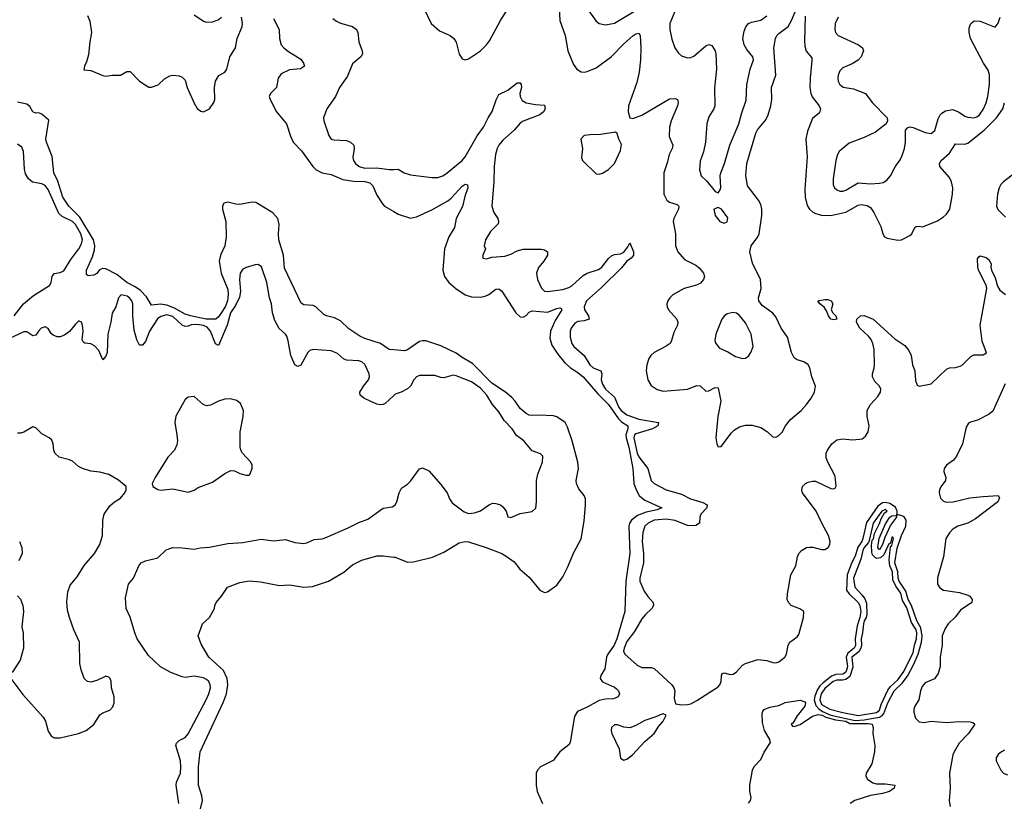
# Model space of a CAD drawing. Header units: inches. Extents: x 2134017 to 2292458, y 756222 to 916513.
# Tile 287 of 387: x 2227544 to 2234010, y 892085 to 897214. Entities that reach past the tile are written whole.
import ezdxf

# ---------------------------------------------------------------- set-up
doc = ezdxf.new("R2010")
doc.units = ezdxf.units.IN
doc.header["$MEASUREMENT"] = 0
doc.layers.add('C2829', color=7, linetype='Continuous')
doc.layers.add('C2839', color=7, linetype='Continuous')

msp = doc.modelspace()

# ---------------------------------------------------------------- linework, layer by layer
at = {"layer": 'C2829', "color": 5}
for points, elevation in [([(2227990, 897242.7), (2228004.4, 897204.4), (2228014.9, 897130), (2228004, 897070), (2227996, 896984), (2227983.1, 896936.9), (2227968.6, 896908.6), (2227966, 896886), (2228010, 896880.3), (2228090, 896847.2), (2228110, 896843.1), (2228150, 896850.6), (2228206, 896850), (2228246.3, 896873.7), (2228270, 896874.8), (2228330, 896811), (2228391.1, 896771.1), (2228410, 896771), (2228452.3, 896787.7), (2228494.8, 896825.2), (2228530, 896844.9), (2228550, 896850.7), (2228590, 896845.5), (2228610, 896838), (2228630, 896817.3), (2228643.1, 896770), (2228690, 896667.3), (2228710, 896630.7), (2228734, 896614), (2228750, 896610.4), (2228790, 896630.3), (2228818.3, 896670), (2228824.2, 896690), (2228822.2, 896770), (2228829.9, 896810.1), (2228852.2, 896847.8), (2228890, 896869.2), (2228904.1, 896890), (2228923.9, 896970), (2228959.9, 897030), (2228972.2, 897090), (2229004.3, 897170), (2229007.6, 897190), (2228999.4, 897230)], 260), ([(2228690, 897247.1), (2228750, 897204.9), (2228770, 897197.6), (2228810, 897201.3), (2228846.5, 897213.5), (2228869.3, 897230)], 280), ([(2229210, 897221.6), (2229247.4, 897150), (2229249.1, 897090), (2229261.5, 897050), (2229278.9, 897030), (2229310, 897005.5), (2229390, 896955.8), (2229408, 896930), (2229414.8, 896910), (2229388.2, 896891.8), (2229314.7, 896885.3), (2229261.2, 896858.8), (2229241.8, 896830), (2229230.3, 896770), (2229190.5, 896730), (2229182, 896710), (2229187.7, 896690), (2229229.1, 896609.1), (2229296.9, 896530), (2229321.5, 896450), (2229340.2, 896410), (2229393.6, 896353.6), (2229469, 896250), (2229490.2, 896230), (2229530, 896210.1), (2229590, 896198), (2229665.5, 896165.5), (2229735.1, 896155.1), (2229810, 896153.3), (2229842.6, 896142.6), (2229863.2, 896123.2), (2229890, 896063.7), (2229925.4, 896005.4), (2229939.5, 895990), (2230000, 895955.5)], 260), ([(2229601.1, 897221.1), (2229623.8, 897203.8), (2229650, 897192.2), (2229730.2, 897170.2), (2229756.5, 897150), (2229763.6, 897130), (2229771.3, 897070), (2229793.7, 897010), (2229795.8, 896990), (2229784.4, 896970), (2229730, 896925.1), (2229696.9, 896843.1), (2229643.1, 896770), (2229617.6, 896710), (2229561.7, 896630), (2229538, 896570), (2229541.1, 896550), (2229573.6, 896453.6), (2229590, 896430.4), (2229606, 896426), (2229690, 896422.2), (2229716.4, 896410), (2229738, 896390), (2229741.3, 896370), (2229731.8, 896310), (2229736, 896290), (2229748.4, 896270), (2229773.4, 896250), (2229810, 896240.1), (2229890, 896241.5), (2229970, 896230.3), (2230000, 896232)], 280), ([(2230000, 895048), (2229970, 895050.6), (2229912.4, 895090), (2229810, 895122.2), (2229778, 895138), (2229705.6, 895185.6), (2229650, 895238.2), (2229610, 895257.6), (2229559, 895270), (2229540.1, 895280.1), (2229488.7, 895330), (2229470, 895338), (2229410, 895342.9), (2229393, 895353), (2229282.8, 895582.8), (2229276.5, 895670), (2229245.4, 895770), (2229243.2, 895810), (2229247.9, 895870), (2229239, 895910), (2229206.4, 895946.4), (2229093.7, 896013.7), (2229070, 896015.9), (2228990, 896001.6), (2228963.1, 896003.1), (2228910, 896017.1), (2228884.9, 896010), (2228876.5, 895990), (2228876, 895970), (2228897, 895890), (2228899.1, 895790), (2228890.1, 895729.9), (2228861.7, 895670), (2228854.2, 895630), (2228866.8, 895550), (2228910, 895443.8), (2228913.2, 895410), (2228907.5, 895370), (2228892.5, 895330), (2228870, 895291.7), (2228850, 895263.7), (2228831.2, 895248.8), (2228767.3, 895250), (2228665.1, 895270), (2228630, 895281.3), (2228560.8, 895320.8), (2228510, 895341.7), (2228470, 895348.3), (2228410, 895340.4), (2228376.5, 895396.5), (2228336.9, 895436.9), (2228302.1, 895462.1), (2228247, 895490), (2228182.1, 895542.1), (2228110, 895579.8), (2228090, 895581.5), (2228067.8, 895572.2), (2228050, 895549.6), (2228030, 895538), (2227993.2, 895533.2), (2227981.5, 895541.5), (2227983, 895570), (2228021.7, 895658.3), (2228035.1, 895704.9), (2228036.4, 895730), (2228027.6, 895770), (2227938.1, 895918.1), (2227865.6, 895990), (2227827.6, 896050), (2227793.6, 896153.6), (2227768.6, 896210), (2227756.3, 896316.3), (2227719.9, 896410), (2227716.5, 896430), (2227734.7, 896554.8), (2227690, 896594.8), (2227670, 896602.4), (2227650, 896600.9), (2227630, 896609.6), (2227610, 896645.7), (2227590, 896659.8), (2227530, 896673.5)], 260), ([(2227508.4, 895270), (2227569.7, 895350), (2227634.9, 895405.1), (2227739.7, 895470), (2227751, 895489), (2227756.1, 895530), (2227770, 895549.2), (2227810, 895554.2), (2227834.4, 895565.6), (2227879.6, 895640.4), (2227932.9, 895710), (2227950, 895743.6), (2227955.8, 895770), (2227944.5, 895810), (2227910, 895869.3), (2227890, 895889.4), (2227821.9, 895921.9), (2227801.4, 895941.4), (2227730, 896099.3), (2227710, 896126.6), (2227690, 896136.3), (2227628.2, 896148.2), (2227602.6, 896170), (2227583, 896203), (2227574.3, 896234.3), (2227569.8, 896350), (2227557.3, 896377.3), (2227530, 896398.5)], 280), ([(2230000, 894747.5), (2229944.1, 894695.9), (2229930, 894688.2), (2229910, 894686.9), (2229890, 894690.7), (2229844.2, 894710), (2229803.7, 894730), (2229779.3, 894750), (2229777, 894770), (2229800.5, 894810), (2229834.7, 894850), (2229841.7, 894870), (2229839.2, 894890), (2229817.5, 894937.5), (2229810, 894951.8), (2229790, 894969.7), (2229770, 894976.4), (2229690, 894980.5), (2229670, 894989.6), (2229630, 895024.2), (2229590, 895040.5), (2229470, 895050.9), (2229450, 895043.5), (2229436.5, 895030), (2229390, 894947.3), (2229370, 894938.4), (2229350, 894949.5), (2229324.1, 895010), (2229306.8, 895106.8), (2229297.3, 895137.3), (2229289.7, 895150), (2229247.2, 895187.2), (2229220.1, 895239.9), (2229204.9, 895290), (2229197.3, 895350), (2229184.7, 895390), (2229165.7, 895490), (2229131.6, 895591.6), (2229110, 895607.8), (2229090, 895606.3), (2229030, 895587.8), (2229010, 895578), (2228991.6, 895550), (2228988.1, 895510), (2228994.2, 895430), (2228987.1, 895392.9), (2228961.4, 895338.6), (2228928, 895290), (2228906, 895210), (2228850, 895075.1), (2228830, 895087.3), (2228797, 895170), (2228775.5, 895195.5), (2228750, 895206.4), (2228707, 895213), (2228670, 895211.5), (2228650, 895202.2), (2228630, 895201.3), (2228610, 895210), (2228550, 895267.2), (2228510, 895276.6), (2228470, 895267.3), (2228448.7, 895251.3), (2228397.2, 895170), (2228370, 895103.1), (2228350, 895077.3), (2228330, 895079.1), (2228312.5, 895112.5), (2228296.5, 895176.5), (2228287, 895270), (2228285.8, 895350), (2228279.8, 895370), (2228265.1, 895390), (2228250, 895399.3), (2228210.4, 895409.6), (2228192.2, 895390), (2228175.3, 895330), (2228151.6, 895288.4), (2228142.7, 895230), (2228122.8, 895150), (2228117.8, 895030), (2228110, 895005.1), (2228090, 894982.7), (2228062.9, 895042.9), (2228034.2, 895074.2), (2228010, 895086.6), (2227971.9, 895091.9), (2227960, 895100), (2227953.6, 895113.6), (2227959.8, 895170), (2227956.3, 895210), (2227950, 895229), (2227934.8, 895234.8), (2227930, 895235.1), (2227910, 895215.1), (2227871.9, 895168.1), (2227837, 895143), (2227810, 895132.2), (2227790, 895132.2), (2227763.6, 895143.6), (2227750, 895155.1), (2227730, 895187.8), (2227710, 895198.7), (2227685.8, 895190), (2227666.7, 895170), (2227650, 895143.1), (2227630, 895139.4), (2227590, 895165.9), (2227570, 895166.1), (2227410, 895091.3)], 280), ([(2227486, 892890), (2227565.1, 892785.1), (2227698, 892638), (2227712.2, 892610), (2227730, 892544.7), (2227750, 892514.8), (2227770, 892502), (2227810, 892500.5), (2227930, 892530.4), (2227981.2, 892550), (2228031, 892589), (2228070, 892652.7), (2228090, 892666), (2228136.3, 892683.7), (2228154.7, 892705.3), (2228165.1, 892730), (2228164.2, 892770), (2228146, 892830), (2228145.1, 892870), (2228138.7, 892890), (2228130, 892899.6), (2228110, 892905.1), (2228050, 892876.8), (2228010, 892866), (2227990, 892871.2), (2227970, 892889.6), (2227963.2, 892903.2), (2227947, 892947), (2227937.9, 892990), (2227936.8, 893130), (2227898.7, 893210), (2227870.5, 893290), (2227858.4, 893338.4), (2227853.4, 893393.4), (2227859.9, 893460.1), (2227876.3, 893503.7), (2227921.3, 893558.7), (2227966.9, 893633.1), (2228034.9, 893710), (2228069.8, 893770), (2228087.2, 893830), (2228089.6, 893930), (2228097.6, 893970), (2228136, 894024), (2228166.6, 894050), (2228206, 894074), (2228234.5, 894110), (2228242.7, 894130), (2228244, 894150), (2228193, 894193), (2228128.7, 894230), (2228070, 894245.6), (2228010, 894251.8), (2227955.3, 894270), (2227930, 894282.7), (2227890, 894316), (2227870, 894326.6), (2227802.5, 894342.5), (2227773.6, 894370), (2227767, 894390), (2227764.5, 894430), (2227754.2, 894454.1), (2227737.2, 894470), (2227690, 894497), (2227650, 894535.1), (2227630, 894542), (2227570, 894507.8), (2227550, 894500.5), (2227530, 894500.5)], 320), ([(2228588.6, 892070), (2228571.8, 892190), (2228573.3, 892210), (2228599, 892270), (2228602.4, 892310), (2228600.2, 892350), (2228569.9, 892450), (2228572.7, 892467.3), (2228590, 892483), (2228630, 892503), (2228650, 892526.9), (2228769.3, 892750), (2228786.9, 892790), (2228796.5, 892830), (2228795, 892850), (2228785.5, 892870), (2228770, 892884.8), (2228750, 892895.4), (2228690, 892906.5), (2228630, 892896.5), (2228610, 892900.6), (2228535.6, 892930), (2228468.4, 892968.4), (2228390, 893042.4), (2228316.1, 893150), (2228299.3, 893190), (2228270, 893293.2), (2228243.6, 893350), (2228239.1, 893420.9), (2228258.4, 893510), (2228291.3, 893550), (2228325.1, 893630), (2228340.9, 893650), (2228370, 893662.6), (2228450, 893682.7), (2228505.3, 893734.7), (2228550, 893751.1), (2228610, 893749.3), (2228690, 893738.7), (2228730, 893747.3), (2228790, 893752), (2228910, 893777.6), (2229010, 893782.7), (2229130, 893805.8), (2229210, 893793.8), (2229290, 893802.3), (2229350, 893782.3), (2229410, 893776.9), (2229430, 893780.3), (2229477, 893803), (2229530, 893807.7), (2229550, 893813.8), (2229701.5, 893878.5), (2229770, 893915.2), (2229830, 893936.9), (2229930, 894008.7), (2229990, 894018), (2230000, 894024.3)], 280), ([(2227542.8, 893790), (2227557.3, 893750), (2227559.1, 893710), (2227537.7, 893662.3)], 320), ([(2228723.6, 892010), (2228744.6, 892090), (2228740.4, 892120.4), (2228718.7, 892190), (2228717.5, 892310), (2228729.8, 892410), (2228883.2, 892736.8), (2228901.3, 892790), (2228909.9, 892850.1), (2228905.5, 892890), (2228882.5, 892942.5), (2228786, 893030), (2228735.9, 893115.9), (2228716, 893170), (2228745.2, 893250), (2228789.3, 893290.7), (2228824, 893350), (2228825.2, 893370), (2228834, 893390), (2228868.7, 893430), (2228908.7, 893490), (2228990, 893520.7), (2229050, 893530.8), (2229125.8, 893525.8), (2229250, 893502), (2229315.5, 893504.5), (2229410.4, 893490.3), (2229466.5, 893493.5), (2229571.1, 893528.9), (2229671.4, 893588.6), (2229730, 893636.3), (2229790, 893667.7), (2229890, 893694.9), (2229930, 893696.3), (2230000, 893688)], 260), ([(2227530, 893434), (2227550, 893410.8), (2227565.5, 893370), (2227567.7, 893330), (2227558, 893230), (2227567.5, 893187.5), (2227568, 893090), (2227547.7, 893010), (2227494.8, 892930)], 320)]:
    msp.add_lwpolyline(points, dxfattribs=dict(at, elevation=elevation))
at = {"layer": 'C2829', "color": 5, "elevation": 320}
msp.add_lwpolyline([(2228690, 894740.5), (2228650, 894737.6), (2228630, 894720.9), (2228570, 894612.3), (2228562, 894570), (2228576.5, 894490), (2228580.3, 894450), (2228576.7, 894423.3), (2228559.5, 894390), (2228517.1, 894342.9), (2228433.4, 894210), (2228414.8, 894170), (2228418.8, 894150), (2228450.3, 894130.3), (2228470, 894126), (2228550, 894136.5), (2228650, 894114.6), (2228690, 894127.6), (2228716.4, 894143.6), (2228810, 894179.7), (2228890, 894236.5), (2228930, 894255.8), (2228954.7, 894254.7), (2228990, 894237.1), (2229030, 894225.5), (2229050, 894224.9), (2229056, 894230), (2229069.6, 894270), (2229071.1, 894290), (2229061.3, 894310), (2229008, 894370), (2228996.9, 894390), (2228992.2, 894410), (2228992.4, 894510), (2229012, 894610), (2229012.4, 894650), (2228994.6, 894694.6), (2228970, 894714.5), (2228926.7, 894726.7), (2228890, 894724.4), (2228850, 894711.2), (2228796.5, 894683.5), (2228770, 894680.7), (2228747.9, 894687.9)], close=True, dxfattribs=at)
at = {"layer": 'C2839', "color": 5}
for points, elevation in [([(2231879.7, 897350), (2231813.7, 897190), (2231813.7, 897150), (2231826.4, 897086.4), (2231846.4, 897030), (2231870, 896994.8), (2231890, 896977.3), (2231930, 896964.4), (2231950, 896967), (2231970, 896976), (2232050, 897042), (2232070, 897052.4), (2232090, 897045.5), (2232110, 897010.6), (2232114.4, 896990), (2232118.6, 896890), (2232106.3, 896766.3), (2232108.5, 896650), (2232102.4, 896630), (2232070, 896577.2), (2232057, 896530), (2232047.4, 896410), (2232033.8, 896346.2), (2232013.3, 896286.7), (2232007.2, 896230), (2232019.5, 896190), (2232055.2, 896155.2), (2232110, 896086), (2232130, 896078), (2232143.2, 896096.8), (2232147.3, 896112.7), (2232144.2, 896190), (2232147.8, 896210), (2232173.1, 896270), (2232207.2, 896390), (2232266.2, 896530), (2232283.7, 896596.3), (2232314.6, 896685.4), (2232319.8, 896790), (2232340.3, 896890), (2232362.4, 896950), (2232358.7, 896970), (2232318.2, 897018.2), (2232301.5, 897050), (2232293.6, 897090), (2232301, 897139), (2232311.7, 897168.3), (2232330, 897188.7), (2232350, 897198.9), (2232410, 897211.6), (2232450, 897239.6)], 340), ([(2230195.4, 897295.4), (2230246.3, 897190), (2230300.9, 897140.9), (2230370, 897110.3), (2230394.9, 897090), (2230410, 897066), (2230428.8, 896988.8), (2230450, 896957.3), (2230470, 896950.5), (2230490, 896956.4), (2230570, 897009), (2230610, 897048.9), (2230630, 897075.8), (2230700.8, 897210), (2230751.8, 897288.2)], 320), ([(2231086.1, 897290), (2231090.2, 897210), (2231125.2, 897110), (2231142.6, 897010), (2231181.3, 896921.3), (2231203.1, 896890), (2231230, 896873.1), (2231250, 896870.3), (2231270, 896873.8), (2231330, 896898.8), (2231427.6, 896970), (2231510, 897056.2), (2231570, 897108.9), (2231590, 897121.7), (2231610, 897124.9), (2231618, 897110), (2231622.9, 897030), (2231620.7, 896950), (2231612.2, 896870), (2231597, 896803), (2231540.9, 896650), (2231539.5, 896610), (2231550, 896571.3), (2231570, 896564.9), (2231630, 896587.6), (2231810, 896694), (2231850, 896697.4), (2231863, 896690), (2231868.7, 896670), (2231863.6, 896650), (2231821.1, 896550), (2231810.9, 896509.1), (2231808.8, 896448.8), (2231833.4, 896390), (2231829.3, 896370), (2231808.8, 896330), (2231798.3, 896281.8), (2231774.7, 896210), (2231774.7, 896070), (2231792.8, 896030), (2231810, 896017.5), (2231860.5, 896000.5), (2231871.4, 895990), (2231870.2, 895970), (2231839.7, 895910), (2231835.9, 895890), (2231850.2, 895810), (2231851.2, 895730), (2231865, 895690), (2231910, 895640.8), (2231983.7, 895603.7), (2232006.3, 895586.3), (2232035.3, 895550), (2232040.3, 895530), (2232034.3, 895510), (2232013.8, 895486.2), (2231987.5, 895472.5), (2231907, 895450), (2231832.1, 895407.9), (2231812.4, 895390), (2231800.4, 895370), (2231794, 895350), (2231794.9, 895330), (2231804.2, 895310), (2231858.9, 895250), (2231866.5, 895230), (2231863.9, 895210), (2231838.4, 895161.6), (2231824.2, 895110), (2231814.3, 895090), (2231788.8, 895071.2), (2231710, 895029.8), (2231687.6, 895010), (2231674.9, 894990), (2231662.2, 894950), (2231657.6, 894910), (2231669.1, 894850), (2231690, 894813.1), (2231730, 894786.4), (2231770, 894777.1), (2231929.9, 894790.1), (2231990, 894813.7), (2232012.1, 894812.1), (2232050, 894777.4), (2232070, 894779.1), (2232110, 894800.3), (2232130, 894799.3), (2232147.9, 894710), (2232128.8, 894610), (2232116, 894470), (2232121.3, 894430), (2232130, 894410.8), (2232150, 894413.4), (2232217.3, 894502.7), (2232237.8, 894522.2), (2232270, 894541.4), (2232310, 894552.8), (2232353.7, 894553.7), (2232410, 894538.7), (2232454, 894510), (2232490, 894477.3), (2232510, 894474), (2232530, 894484.9), (2232550, 894507.3), (2232573.7, 894550), (2232604.7, 894590), (2232675, 894650), (2232710, 894688), (2232742, 894730), (2232763.5, 894770), (2232769.7, 894810), (2232746.6, 894870), (2232732.8, 894930), (2232722.4, 894950), (2232692.3, 894970), (2232650, 894981.4), (2232630, 894995.4), (2232611.6, 895030), (2232585.1, 895130), (2232544.2, 895190), (2232510, 895264.7), (2232488.6, 895288.6), (2232418.6, 895338.6), (2232398, 895370), (2232395, 895390), (2232412.3, 895450), (2232408.9, 895508.9), (2232356, 895616), (2232338.3, 895690), (2232346.5, 895730), (2232391.7, 895788.3), (2232400.5, 895810), (2232418, 895930), (2232417.4, 895970), (2232410, 896000.5), (2232394.7, 896030), (2232323.1, 896123.1), (2232311.6, 896191.6), (2232319.4, 896270), (2232377.5, 896470), (2232389.2, 896490.8), (2232442.9, 896557.1), (2232458.2, 896590), (2232476.9, 896650), (2232483.2, 896690), (2232481.5, 896770), (2232509, 896850), (2232496.7, 897030), (2232506.3, 897090), (2232516.4, 897110), (2232530, 897124.4), (2232589.4, 897170.6), (2232611.3, 897208.7), (2232647.3, 897292.7)], 320), ([(2231268.9, 897290), (2231330, 897204.9), (2231350, 897188.4), (2231390, 897180.9), (2231450, 897191.2), (2231580.4, 897270)], 340), ([(2232702.5, 897237.4), (2232696.4, 897076.4), (2232699.8, 897039.8), (2232708.4, 897008.4), (2232745.1, 896965.1), (2232746.7, 896946.7), (2232734.2, 896830), (2232733.2, 896770), (2232738, 896730), (2232747.6, 896707.6), (2232793.8, 896650), (2232803.2, 896630), (2232796, 896604), (2232750, 896565.2), (2232716.3, 896483.7), (2232705.7, 896430), (2232715.3, 896315.2), (2232700.6, 896099.4), (2232702.2, 896050), (2232715.5, 895995.5), (2232730.7, 895970.7), (2232750, 895954), (2232770, 895942.7), (2232810, 895931.7), (2232870, 895928.9), (2232969, 895951), (2233050, 895996.5), (2233070, 896001.6), (2233110, 895995.8), (2233130, 895981.7), (2233152.2, 895950), (2233198.2, 895858.2), (2233212.2, 895810), (2233223, 895790), (2233240.7, 895780.7), (2233310, 895767.7), (2233335.3, 895770), (2233390, 895797.1), (2233401.6, 895810), (2233421.3, 895850), (2233430, 895856.5), (2233450, 895858.5), (2233470, 895854.3), (2233490, 895860.9), (2233570, 895894.4), (2233610, 895920.7), (2233630, 895938.2), (2233650.9, 895970), (2233670.4, 896070), (2233672.1, 896110), (2233662.7, 896150), (2233650, 896178.3), (2233587.2, 896250), (2233583.5, 896270), (2233594.5, 896290), (2233650, 896337.5), (2233690, 896400.7), (2233750, 896397.2), (2233770, 896403.6), (2233877.8, 896490), (2233959, 896570), (2234000.4, 896630), (2234011.4, 896668.6)], 320), ([(2232919.3, 897230), (2232899.5, 897190), (2232897, 897150), (2232900.3, 897130), (2232918.4, 897110), (2233052.7, 897050), (2233078.7, 897030), (2233084.2, 897010), (2233070.3, 896970), (2233050.9, 896949.1), (2233010, 896923.9), (2232950, 896898.9), (2232930, 896879.5), (2232918, 896850), (2232916.5, 896830), (2232918.7, 896810), (2232928.7, 896790), (2232951.6, 896771.5), (2233020, 896760), (2233098.4, 896730), (2233141.3, 896670), (2233239.3, 896570), (2233242.4, 896550), (2233232.7, 896530), (2233164.6, 896475.4), (2233090, 896441.1), (2232990, 896404.7), (2232925.3, 896350), (2232913.4, 896330), (2232903.2, 896290), (2232885.5, 896170), (2232885.5, 896130), (2232894.4, 896110), (2232910, 896097), (2232930, 896089.1), (2232950, 896089.2), (2232970, 896095.5), (2233050, 896143), (2233130, 896136.6), (2233190, 896141.8), (2233214.2, 896145.8), (2233238.9, 896161.1), (2233262.7, 896190), (2233292, 896248), (2233325.3, 896294.7), (2233337.9, 896322.1), (2233354, 896370), (2233361, 896410), (2233360.5, 896490), (2233374.3, 896505.7), (2233390, 896510.3), (2233410, 896506.3), (2233490, 896473.1), (2233530, 896467), (2233552.7, 896487.3), (2233575.8, 896564.2), (2233588.2, 896590), (2233598.3, 896601.7), (2233623.2, 896616.8), (2233670, 896624.7), (2233708.6, 896608.6), (2233750, 896581.1), (2233770, 896573.7), (2233810, 896570.4), (2233830, 896577), (2233845.6, 896590), (2233870, 896624.4), (2233890, 896668.2), (2233902.2, 896710), (2233912.2, 896790), (2233912.8, 896852.8), (2233903.5, 896883.5), (2233873, 896930), (2233787.3, 897090), (2233778, 897130), (2233778.6, 897161.4), (2233789, 897190), (2233812.7, 897207.3), (2233850, 897203.8), (2233950, 897166), (2233970, 897191.3), (2233982.4, 897230)], 340), ([(2230000, 896232), (2230030, 896233.7), (2230069.2, 896209.2), (2230110, 896195.2), (2230250, 896178), (2230290, 896177.6), (2230322.9, 896190), (2230350, 896209), (2230450, 896289.4), (2230470, 896314.2), (2230547.7, 896452.3), (2230590, 896508), (2230619.1, 896570), (2230647.2, 896612.8), (2230671.8, 896688.2), (2230690, 896723), (2230750, 896752), (2230810, 896799.2), (2230830, 896799.6), (2230837.6, 896790), (2230839.7, 896770), (2230827.4, 896730), (2230830.2, 896710), (2230844, 896684), (2230870, 896669.2), (2230930, 896658.2), (2230990, 896653.4), (2230994, 896630), (2230984.2, 896610), (2230958.6, 896590), (2230851.1, 896548.9), (2230830, 896534.4), (2230791.2, 896488.8), (2230717, 896423), (2230690.1, 896390), (2230679.9, 896370), (2230667.7, 896330), (2230658.5, 896250), (2230657.1, 896150), (2230643.6, 895990), (2230656.9, 895950), (2230683.1, 895910), (2230688.2, 895890), (2230686.2, 895873.8), (2230636.2, 895823.8), (2230601.6, 895770), (2230594, 895730), (2230602.8, 895710), (2230584.7, 895670), (2230584.7, 895650), (2230610, 895644), (2230645.1, 895654.9), (2230730, 895663.5), (2230770, 895676.2), (2230810, 895697.7), (2230850, 895708.7), (2230968, 895708), (2230990, 895703.1), (2231010.4, 895690), (2231010.3, 895670), (2230985, 895630), (2230950, 895588), (2230936.5, 895550), (2230944.1, 895510), (2230970, 895452), (2230990, 895432.9), (2231010, 895431.3), (2231110, 895443.5), (2231150, 895455.9), (2231170, 895468.7), (2231244.3, 895535.7), (2231270, 895550.1), (2231344.1, 895575.9), (2231366.8, 895590), (2231410, 895647.1), (2231430, 895665.6), (2231450, 895672.9), (2231490, 895677.6), (2231510.7, 895689.3), (2231537.4, 895722.6), (2231550.3, 895750), (2231574, 895690), (2231574.4, 895670), (2231570, 895662.4), (2231560.3, 895650), (2231530.2, 895629.8), (2231495.1, 895584.9), (2231363.6, 895456.4), (2231266, 895370), (2231250.9, 895330), (2231253.8, 895310), (2231278.5, 895270), (2231282.4, 895250), (2231250, 895238.3), (2231210, 895233.4), (2231190, 895221.7), (2231165.8, 895190), (2231158.2, 895170), (2231158.9, 895130), (2231170.2, 895090), (2231183.5, 895070), (2231249.6, 895009.6), (2231288.5, 894948.5), (2231310.1, 894930.1), (2231359.2, 894910), (2231366.4, 894890), (2231362.7, 894850), (2231370, 894821.8), (2231391.1, 894790), (2231450, 894736.4), (2231479.1, 894670), (2231493.3, 894650), (2231530, 894621.1), (2231610, 894593.2), (2231739.6, 894570), (2231734.8, 894550), (2231698.8, 894530), (2231590, 894497.3), (2231581.2, 894490), (2231577.5, 894470), (2231597.7, 894370), (2231610, 894344.5), (2231668.8, 894270), (2231690.2, 894190), (2231710.3, 894170), (2231790, 894128.6), (2231890, 894100.9), (2231949.3, 894069.3), (2232030, 894044.8), (2232059, 894030), (2232056.3, 894010), (2232017.8, 893970), (2232009.4, 893950), (2232007.4, 893910), (2231984.4, 893895.6), (2231967.4, 893892.6), (2231930, 893895.6), (2231848.7, 893928.7), (2231790, 893936.5), (2231711.1, 893928.9), (2231670.2, 893910), (2231648.9, 893890), (2231635.4, 893850), (2231630.5, 893790), (2231640.1, 893710), (2231639.9, 893650), (2231616.1, 893550), (2231616.4, 893530), (2231644.2, 893464.2), (2231668.5, 893428.5), (2231703.5, 893390), (2231706.4, 893370), (2231695.6, 893350), (2231652.9, 893310), (2231630, 893281.4), (2231580.2, 893199.8), (2231530, 893133.7), (2231512.5, 893090), (2231509.5, 893069.5), (2231517.8, 893050), (2231597.7, 892977.7), (2231630, 892963.2), (2231690, 892962), (2231710, 892957.2), (2231827.2, 892850), (2231840.3, 892830), (2231845.3, 892810), (2231842.3, 892762.3), (2231850, 892724.7), (2231890, 892717.3), (2231930, 892720.5), (2231950, 892724.9), (2231990, 892745.5), (2232130, 892837.1), (2232141.6, 892850), (2232149.7, 892870), (2232151.5, 892908.5), (2232157.5, 892922.5), (2232170, 892928.2), (2232210, 892916.9), (2232230, 892920.2), (2232250, 892934.3), (2232290, 892979), (2232309.9, 892990.1), (2232390, 893015.5), (2232449.1, 893009.1), (2232490, 892995.3), (2232510, 892993.7), (2232530, 893000.3), (2232567.8, 893030), (2232579.7, 893050), (2232591.3, 893108.7), (2232600.9, 893130), (2232650, 893164.9), (2232660.1, 893179.9), (2232691.9, 893291.9), (2232692.3, 893330), (2232666.9, 893346.9), (2232609.4, 893370), (2232592.3, 893390), (2232584.5, 893410), (2232586.8, 893446.8), (2232608, 893570), (2232639.7, 893630), (2232650.9, 893690), (2232660.4, 893710), (2232678.3, 893730), (2232710, 893750.2), (2232730, 893753.6), (2232752.1, 893752.1), (2232810, 893736.4), (2232830, 893736.3), (2232853.2, 893750), (2232863.7, 893770), (2232867, 893790), (2232855.1, 893830), (2232810.9, 893910), (2232773.6, 893990), (2232684, 894110), (2232679.7, 894130), (2232685.1, 894150), (2232704.5, 894170), (2232721.4, 894178.6), (2232750, 894186), (2232770, 894185.7), (2232870, 894138.4), (2232890, 894136.3), (2232899.1, 894140.9), (2232906.3, 894153.7), (2232898.2, 894218.2), (2232849.7, 894310), (2232839.4, 894339.4), (2232840.5, 894370), (2232848.2, 894390), (2232876.3, 894430), (2232910, 894456), (2232950, 894462.6), (2233010, 894457), (2233058.7, 894461.3), (2233075.3, 894464.7), (2233098.6, 894481.4), (2233115.1, 894510), (2233123, 894550), (2233109.7, 894610), (2233109.7, 894650), (2233131.2, 894690), (2233179, 894741), (2233195.8, 894770), (2233199.1, 894790), (2233189.8, 894810), (2233159.8, 894839.8), (2233144.9, 894870), (2233143.8, 894890), (2233155.6, 894930), (2233156.7, 894950), (2233154.4, 895050), (2233145.4, 895090), (2233134.7, 895114.7), (2233117.8, 895137.7), (2233061.5, 895190), (2233039.8, 895230), (2233040.2, 895250), (2233065.7, 895270), (2233090, 895272), (2233148.8, 895250), (2233290, 895119.1), (2233356.8, 895076.8), (2233382.6, 895042.6), (2233397.1, 895010), (2233405.8, 894950), (2233423.1, 894910), (2233426.7, 894846.7), (2233436.4, 894816.4), (2233450, 894808.2), (2233530, 894824.8), (2233630, 894920.2), (2233650, 894929.1), (2233690, 894931.2), (2233719.2, 894940.8), (2233734, 894950), (2233790, 895004.2), (2233810, 895014.9), (2233870, 895015.5), (2233892.8, 895027.2), (2233864.6, 895104.6), (2233850.5, 895210), (2233895, 895450), (2233891.2, 895471.2), (2233840.7, 895570), (2233835.1, 895590), (2233834.6, 895645.4), (2233841.2, 895658.8), (2233850, 895664.7), (2233890, 895653.4), (2233910, 895638.7), (2233924.2, 895610), (2233921.1, 895590), (2233924.6, 895570), (2233950, 895521.3), (2233965.3, 895465.3), (2233980.2, 895440.2), (2234017.8, 895410)], 280), ([(2234110, 896230.7), (2234003.9, 896150), (2233987.3, 896132.7), (2233975.9, 896110), (2233964.7, 896070), (2233958.9, 895990), (2233967.7, 895967.7), (2234017.3, 895917.3)], 320), ([(2230000, 895955.5), (2230030, 895938.4), (2230110, 895910.8), (2230150, 895920.7), (2230250, 895965.7), (2230355.1, 896024.9), (2230377.4, 896042.6), (2230450, 896122.4), (2230470, 896134), (2230484.7, 896130), (2230487.7, 896110), (2230466.2, 896053.8), (2230450.8, 895989.2), (2230411.1, 895910), (2230399.2, 895850), (2230362.7, 895790), (2230332.5, 895710), (2230322.2, 895570), (2230332.9, 895530), (2230362.4, 895490), (2230408, 895450), (2230469.2, 895409.2), (2230510, 895396.6), (2230570, 895393.9), (2230601, 895399), (2230623.5, 895410), (2230670, 895445.2), (2230690, 895448.5), (2230710, 895433.4), (2230802.3, 895290), (2230830, 895263.6), (2230850, 895262.3), (2230870, 895274), (2230890, 895295.3), (2230910, 895304.4), (2231010, 895295.9), (2231070, 895319.3), (2231090, 895323.6), (2231098.5, 895318.5), (2231104.6, 895310), (2231060.4, 895239.6), (2231030.1, 895170), (2231025.3, 895125.3), (2231039.1, 895079.1), (2231078.3, 895018.3), (2231122.6, 894962.6), (2231160.2, 894930), (2231210, 894898.8), (2231244.1, 894870), (2231339.9, 894759.9), (2231409.6, 894690), (2231475.1, 894595.1), (2231495.6, 894575.6), (2231536.6, 894550), (2231537.2, 894530), (2231524.4, 894490), (2231526.6, 894470), (2231543.9, 894410), (2231570.5, 894270), (2231577.1, 894170), (2231591.6, 894130), (2231611.7, 894091.6), (2231630, 894075.6), (2231650, 894062), (2231760.3, 894010), (2231730, 893996.8), (2231657.5, 893982.5), (2231600.1, 893959.9), (2231560.9, 893930), (2231548.6, 893910), (2231543.3, 893890), (2231551.5, 893710), (2231525.1, 893530), (2231517.1, 893330), (2231465.6, 893150), (2231448.6, 893110), (2231405.7, 893050), (2231396.2, 893030), (2231386.1, 892953.9), (2231360.3, 892910), (2231355.3, 892890), (2231370, 892869.2), (2231450, 892834), (2231463.7, 892823.7), (2231476.4, 892810), (2231481.6, 892790), (2231473.4, 892770), (2231443.4, 892756.6), (2231390, 892755.4), (2231350, 892746.8), (2231270, 892702.7), (2231206, 892674), (2231191.2, 892650), (2231185.4, 892630), (2231158.5, 892470), (2231150, 892455.6), (2231091.7, 892410), (2231046.8, 892353.2), (2230963.2, 892310), (2230943.5, 892290), (2230934.8, 892270), (2230935.6, 892190), (2230942.6, 892150), (2230976.9, 892070)], 260), ([(2230000, 893688), (2230010, 893686.8), (2230090, 893654), (2230130, 893655.5), (2230253.8, 893686.2), (2230330, 893719.1), (2230430, 893780.5), (2230470, 893790.4), (2230490, 893788.4), (2230606, 893750), (2230710, 893710.4), (2230744, 893690), (2230790, 893657.1), (2230829.2, 893609.2), (2230890, 893556.4), (2230959.3, 893470), (2230990, 893456), (2231010, 893460.2), (2231070, 893503.6), (2231110, 893557.4), (2231141.1, 893618.9), (2231182.4, 893717.6), (2231230, 893808), (2231250, 893922.8), (2231260.2, 894030), (2231258.8, 894070), (2231250.9, 894090.9), (2231216.5, 894136.5), (2231199.3, 894170), (2231198, 894190), (2231212.9, 894270), (2231209.2, 894310), (2231171, 894451), (2231141.1, 894541.1), (2231126, 894570), (2231070, 894607.5), (2231050, 894614.4), (2230950, 894618.5), (2230910, 894615.8), (2230890, 894619.8), (2230870, 894630.6), (2230830, 894662.8), (2230798, 894710), (2230775.2, 894735.2), (2230734, 894770), (2230644.3, 894830), (2230517.6, 894957.6), (2230450, 894996.3), (2230410, 895025), (2230310, 895074), (2230210, 895105.8), (2230190, 895106.8), (2230170, 895101.4), (2230090, 895047.7), (2230070, 895042), (2230000, 895048)], 260), ([(2230000, 894024.3), (2230009.7, 894030.3), (2230020.5, 894050), (2230035.8, 894110), (2230050, 894139.1), (2230090, 894166), (2230110, 894185.5), (2230170, 894267.7), (2230190, 894273), (2230230, 894252.7), (2230310, 894163.8), (2230350.2, 894110.2), (2230365.7, 894070), (2230383.5, 894043.5), (2230463.5, 893983.5), (2230490, 893974.6), (2230530, 893976.9), (2230570, 893990.3), (2230630, 894033.4), (2230650, 894040.9), (2230670, 894039.6), (2230700.5, 894030), (2230717.5, 894017.5), (2230738.4, 893990), (2230750, 893951.3), (2230770, 893948), (2230830, 893974.4), (2230910, 893986.4), (2230932.1, 894007.9), (2230938.5, 894050), (2230936.9, 894190), (2230947.2, 894232.8), (2230976.2, 894310), (2230979.3, 894350), (2230964.5, 894364.5), (2230910, 894385.1), (2230853.3, 894450), (2230805.4, 894485.4), (2230778.5, 894530), (2230724.7, 894584.7), (2230690, 894640.5), (2230648.7, 894688.7), (2230611.1, 894750), (2230570, 894796.2), (2230510, 894837.6), (2230410, 894877.2), (2230390, 894882), (2230330, 894864.8), (2230310, 894866), (2230270, 894879.1), (2230170, 894879.7), (2230150, 894869.7), (2230131.7, 894850), (2230110.1, 894809.9), (2230090, 894792.8), (2230049.3, 894770.7), (2230010, 894756.8), (2230000, 894747.5)], 280), ([(2234014.9, 894825.1), (2233935, 894645), (2233910, 894625.8), (2233834.2, 894585.8), (2233786.7, 894573.3), (2233774.2, 894565.8), (2233760, 894540), (2233735.5, 894430), (2233694.7, 894350), (2233675.4, 894324.6), (2233630.4, 894290), (2233614.9, 894270), (2233612.7, 894250), (2233624.9, 894210), (2233622.8, 894190), (2233592.1, 894147.9), (2233584.4, 894130), (2233581.3, 894110), (2233590, 894074.8), (2233610, 894054.4), (2233630, 894046.9), (2233674, 894050), (2233783.5, 894076.5), (2233870, 894085.5), (2233970, 894091.5), (2233977.5, 894077.5), (2233967.2, 894050), (2233821.3, 893938.7), (2233770, 893910.5), (2233703.7, 893890), (2233672.6, 893870), (2233650, 893847.3), (2233626, 893810), (2233609.3, 893690), (2233571.3, 893551.3), (2233570.2, 893510), (2233585.1, 893485.1), (2233610, 893471.3), (2233715.2, 893455.2), (2233770, 893437.3), (2233782.4, 893430), (2233798.7, 893410), (2233795.8, 893390), (2233721.5, 893338.5), (2233685.9, 893294.1), (2233641.8, 893250), (2233620.8, 893219.3), (2233602.6, 893170), (2233600.9, 893110), (2233589.3, 893030), (2233589.3, 892970), (2233576.3, 892923.7), (2233551.2, 892888.8), (2233490, 892862), (2233470, 892838.4), (2233459.6, 892810), (2233448.2, 892751.8), (2233423.1, 892710), (2233416.4, 892690), (2233414.9, 892670), (2233426.4, 892630), (2233450, 892606.7), (2233482.3, 892602.3), (2233530, 892610.2), (2233630, 892601.8), (2233710, 892608.3), (2233785.7, 892605.7), (2233802.9, 892602.9), (2233817, 892590), (2233774.1, 892530), (2233714.2, 892465.8), (2233679.4, 892410), (2233672.1, 892390), (2233650.1, 892270), (2233653.7, 892170), (2233647.6, 892087.6), (2233654.9, 892050)], 280), ([(2232330, 892072.2), (2232343.7, 892090), (2232347.5, 892110), (2232338.6, 892150), (2232338, 892190), (2232356, 892290), (2232366.8, 892313.2), (2232410, 892358.9), (2232432.6, 892407.4), (2232474, 892470), (2232470.7, 892490), (2232435.3, 892550), (2232422, 892602), (2232419.2, 892660.8), (2232423.3, 892676.7), (2232431.9, 892688.1), (2232470, 892702.4), (2232530, 892714), (2232570, 892734), (2232670, 892747.9), (2232698.6, 892738.6), (2232704.9, 892730), (2232699.6, 892710), (2232650, 892646.3), (2232621.8, 892598.2), (2232610.6, 892590), (2232618.8, 892578.8), (2232630, 892576.4), (2232670, 892588.4), (2232750, 892644.2), (2232786.5, 892653.5), (2232813.6, 892650), (2232837.6, 892637.6), (2232900.5, 892620.5), (2232968, 892610), (2232996, 892596), (2233116, 892596), (2233142, 892590), (2233147.9, 892570), (2233146.5, 892530), (2233158.7, 892450), (2233156.8, 892410), (2233139.1, 892330), (2233103.1, 892270), (2233101.3, 892250), (2233112, 892230), (2233145.2, 892205.2), (2233170, 892198.6), (2233230, 892198.9), (2233290, 892190.5), (2233286.8, 892170), (2233254.8, 892150), (2233210, 892135.3), (2233130, 892123), (2233027.7, 892090), (2232996.3, 892070)], 260), ([(2234010, 892420.4), (2233990.5, 892410), (2233970, 892391.5), (2233956.4, 892370), (2233956.4, 892350), (2233987.6, 892290), (2234005.3, 892270), (2234030, 892258.9)], 320)]:
    msp.add_lwpolyline(points, dxfattribs=dict(at, elevation=elevation))
for points, elevation in [([(2231455.6, 896475.6), (2231358.3, 896461.7), (2231290, 896459.7), (2231250, 896453.6), (2231228, 896430), (2231238.7, 896370), (2231233.4, 896310), (2231240.7, 896290), (2231330, 896202), (2231350, 896200.5), (2231370, 896208.2), (2231410, 896230.4), (2231449.7, 896270), (2231490, 896354.8), (2231495.7, 896395.7), (2231478, 896430), (2231467.2, 896467.2)], 320), ([(2232130, 895981.2), (2232102, 895970), (2232110.8, 895930), (2232141, 895890), (2232170, 895879.1), (2232190, 895887.3), (2232193.8, 895913.8), (2232151.8, 895971.8)], 340), ([(2232890, 895243.9), (2232869.8, 895250), (2232855.1, 895270), (2232843, 895303), (2232827.4, 895327.4), (2232797.2, 895350), (2232786, 895370), (2232830, 895379.1), (2232850, 895378.2), (2232873.6, 895370), (2232884, 895350), (2232873.4, 895310), (2232883, 895290), (2232904.2, 895270), (2232910, 895248.8)], 280), ([(2232230, 895293.3), (2232190, 895282.9), (2232170.3, 895269.7), (2232155.5, 895250), (2232114.4, 895150), (2232108.2, 895110), (2232115.5, 895090), (2232139.5, 895059.5), (2232194.2, 895034.2), (2232243.4, 895003.4), (2232290, 894991.7), (2232310, 894994), (2232330, 895005.5), (2232346, 895030), (2232359.6, 895070), (2232346.2, 895150), (2232310, 895225.1), (2232270, 895273), (2232250, 895287.6)], 340), ([(2233230, 894045.2), (2233210, 894042.9), (2233178.7, 894021.3), (2233105.6, 893914.4), (2233081.6, 893810), (2233073.3, 893790), (2233047.5, 893752.5), (2233030, 893693.2), (2233007.5, 893652.5), (2232977, 893570), (2232974.1, 893470), (2232988, 893448), (2233050.9, 893390), (2233060.9, 893370), (2233066.5, 893330), (2233060.5, 893290), (2233042.7, 893237.3), (2233030.8, 893150), (2233032.4, 893107.6), (2233024.5, 893090), (2232982.4, 893057.6), (2232971.9, 893030), (2232979.5, 892970), (2232974.1, 892945.9), (2232966.2, 892930), (2232950, 892919.6), (2232903.1, 892916.9), (2232874.9, 892905.1), (2232818.8, 892861.2), (2232798.3, 892841.7), (2232782.4, 892817.6), (2232764.7, 892775.3), (2232760.5, 892750), (2232772.5, 892712.5), (2232790.9, 892690.9), (2232815, 892675), (2232870, 892651), (2233030, 892615), (2233090, 892618.5), (2233150, 892629.7), (2233190, 892636.2), (2233210.3, 892649.7), (2233219.2, 892660.8), (2233244.8, 892730), (2233285.8, 892810), (2233339.3, 892860.7), (2233373.6, 892906.4), (2233415.8, 892984.1), (2233443.4, 893050), (2233466, 893130), (2233470.6, 893169.4), (2233462.3, 893222.3), (2233434.4, 893270), (2233400.9, 893370), (2233378.7, 893410), (2233363.4, 893463.4), (2233319.3, 893530), (2233313, 893550), (2233311.2, 893591.2), (2233290.6, 893650), (2233305.2, 893745.2), (2233334.1, 893830), (2233363.7, 893890), (2233365.9, 893930), (2233351.8, 893951.8), (2233338.5, 893958.5), (2233314.7, 893965.3), (2233301.4, 893961.4), (2233306.6, 893973.4), (2233305.1, 893990), (2233294.2, 894014.2), (2233258.5, 894038.5)], 280), ([(2233230, 894000.4), (2233205, 893990), (2233147.7, 893910), (2233123.1, 893796.9), (2233116.9, 893783.1), (2233088.8, 893750), (2233079.8, 893730), (2233066.6, 893673.4), (2233019.6, 893550), (2233027.8, 893490), (2233076.7, 893436.7), (2233093.6, 893413.6), (2233105.1, 893385.1), (2233106, 893310), (2233102.1, 893290), (2233089.6, 893270), (2233084.2, 893250), (2233078.4, 893190), (2233069, 893150), (2233071.1, 893110), (2233066.9, 893090), (2233053.7, 893066.3), (2233009.2, 893030), (2233015.9, 892964.1), (2232995.5, 892904.5), (2232970, 892884.7), (2232950, 892880.1), (2232910, 892880), (2232884.9, 892870), (2232830, 892824.3), (2232808, 892790), (2232797.5, 892750), (2232810, 892720), (2232862.9, 892690), (2232950, 892667.3), (2233050, 892648.3), (2233170, 892666.8), (2233190, 892682.9), (2233200.5, 892719.5), (2233244.9, 892815.1), (2233261.5, 892838.5), (2233310, 892881.3), (2233350, 892937.2), (2233410, 893061), (2233419, 893110), (2233432.2, 893150), (2233434.3, 893190), (2233430, 893209.5), (2233399.1, 893259.1), (2233370, 893355), (2233342, 893402), (2233330.4, 893450.4), (2233296.6, 893496.6), (2233277.9, 893537.9), (2233274.4, 893590), (2233257.4, 893630), (2233253.8, 893670), (2233262.5, 893757.5), (2233270, 893763.4), (2233277.2, 893790), (2233280.9, 893810), (2233277.4, 893817.4), (2233270, 893817.2), (2233261.8, 893778.2), (2233250, 893770.2), (2233217.9, 893702.1), (2233196.6, 893683.4), (2233170, 893679.1), (2233162.8, 893682.8), (2233143.4, 893703.4), (2233138.8, 893718.8), (2233137.2, 893762.8), (2233142, 893798), (2233150, 893808.3), (2233157.6, 893842.4), (2233190, 893907.4), (2233200.7, 893939.3), (2233222.3, 893977.7), (2233239.6, 893990)], 320), ([(2233190, 893734.6), (2233178.9, 893750), (2233187.9, 893810), (2233230, 893905.5), (2233257.5, 893950), (2233270, 893958.4), (2233299.6, 893959.6), (2233301.7, 893950), (2233262.1, 893897.9), (2233224.1, 893815.9), (2233210, 893769.7)], 280), ([(2231770, 892658), (2231750, 892653.3), (2231721.1, 892638.9), (2231650, 892615.8), (2231590, 892582), (2231550, 892567.7), (2231510.8, 892570.8), (2231470, 892587.6), (2231450, 892586.6), (2231430.7, 892570), (2231428.4, 892550), (2231432.4, 892530), (2231480.4, 892430), (2231488.6, 892368.6), (2231510, 892355.5), (2231530, 892361.3), (2231567.6, 892390), (2231650, 892476.3), (2231709.3, 892530), (2231741.3, 892578.7), (2231770, 892611.3), (2231788.7, 892650)], 280)]:
    msp.add_lwpolyline(points, close=True, dxfattribs=dict(at, elevation=elevation))

doc.saveas('drawing.dxf')
